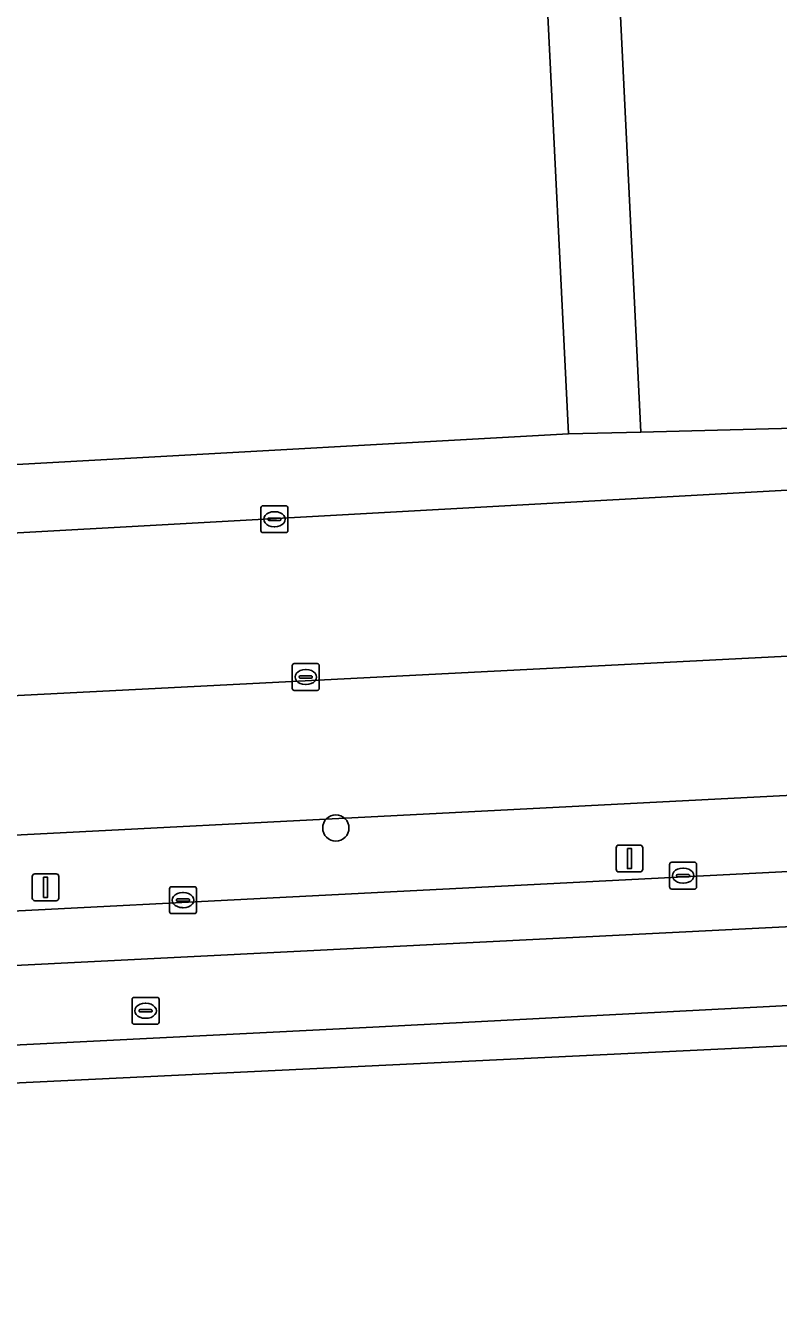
# Model space of a CAD drawing. Extents: x 161084 to 161928, y 385354 to 386522.
# Drawn here: x 161567.76 to 161595.77, y 385358.92 to 385406.37 of the extents above; entities that cross this region are included whole.
import ezdxf

# ---------------------------------------------------------------- set-up
doc = ezdxf.new("R2010")
doc.units = 0
for name, color, linetype in [('IMGEO_Berm_groen', 7, 'Continuous'), ('IMGEO_Boom', 7, 'Continuous'), ('IMGEO_Erf', 7, 'Continuous'), ('IMGEO_Kolk', 7, 'Continuous'), ('IMGEO_Lichtmast', 7, 'Continuous'), ('IMGEO_Pand', 7, 'Continuous'), ('IMGEO_Parkeervlak_open', 7, 'Continuous'), ('IMGEO_Rijbaan_lokaal_gesloten', 7, 'Continuous'), ('IMGEO_Rijbaan_lokaal_open', 7, 'Continuous'), ('IMGEO_Rioolput', 7, 'Continuous'), ('IMGEO_Voetpad_open', 7, 'Continuous')]:
    doc.layers.add(name, color=color, linetype=linetype)

msp = doc.modelspace()

# ---------------------------------------------------------------- linework, layer by layer
at = {"layer": 'IMGEO_Berm_groen'}
msp.add_lwpolyline([(161611.642, 385381.949), (161611.734, 385378.546), (161536.947, 385374.696), (161499.966, 385372.793), (161436.244, 385369.529), (161436.355, 385366.757), (161500.052, 385370.04), (161505.307, 385370.314), (161537.172, 385371.897), (161606.577, 385375.444)], dxfattribs=at)
at = {"layer": 'IMGEO_Boom'}
msp.add_circle((161579.305, 385376.529), 0.489, dxfattribs=at)
at = {"layer": 'IMGEO_Erf'}
msp.add_lwpolyline([(161588.997, 385424.984), (161590.658, 385391.255), (161597.783, 385391.434), (161613.681, 385392.237), (161616.542, 385392.668), (161634.672, 385404.896), (161633.689, 385424.4)], dxfattribs=at)
at = {"layer": 'IMGEO_Kolk'}
for p, q in [((161576.519, 385387.587), (161576.519, 385388.439)), ((161576.594, 385388.513), (161577.446, 385388.513)), ((161577.007, 385388.293), (161577.032, 385388.293)), ((161577.52, 385388.439), (161577.52, 385387.587)), ((161576.778, 385388.007), (161576.778, 385388.019)), ((161577.216, 385387.97), (161576.818, 385387.97)), ((161576.821, 385388.056), (161577.219, 385388.056)), ((161577.03, 385387.733), (161577.005, 385387.733)), ((161577.262, 385388.019), (161577.262, 385388.007)), ((161577.446, 385387.513), (161576.594, 385387.513)), ((161577.685, 385381.717), (161577.685, 385382.569)), ((161577.76, 385382.643), (161578.612, 385382.643)), ((161578.686, 385382.569), (161578.686, 385381.717)), ((161577.944, 385382.137), (161577.944, 385382.149)), ((161578.382, 385382.1), (161577.984, 385382.1)), ((161577.987, 385382.186), (161578.385, 385382.186)), ((161578.173, 385382.423), (161578.198, 385382.423)), ((161578.428, 385382.149), (161578.428, 385382.137)), ((161578.612, 385381.643), (161577.76, 385381.643)), ((161578.196, 385381.863), (161578.171, 385381.863)), ((161591.725, 385374.331), (161591.725, 385375.183)), ((161591.8, 385375.257), (161592.652, 385375.257)), ((161592.213, 385375.037), (161592.238, 385375.037)), ((161592.726, 385375.183), (161592.726, 385374.331)), ((161591.984, 385374.751), (161591.984, 385374.763)), ((161592.422, 385374.714), (161592.024, 385374.714)), ((161592.027, 385374.8), (161592.425, 385374.8)), ((161592.236, 385374.477), (161592.211, 385374.477)), ((161592.468, 385374.763), (161592.468, 385374.751)), ((161573.117, 385373.42), (161573.117, 385374.272)), ((161573.192, 385374.346), (161574.044, 385374.346)), ((161573.605, 385374.126), (161573.63, 385374.126)), ((161574.118, 385374.272), (161574.118, 385373.42)), ((161592.652, 385374.257), (161591.8, 385374.257)), ((161573.376, 385373.84), (161573.376, 385373.852)), ((161573.814, 385373.803), (161573.416, 385373.803)), ((161573.419, 385373.889), (161573.817, 385373.889)), ((161573.628, 385373.566), (161573.603, 385373.566)), ((161573.86, 385373.852), (161573.86, 385373.84)), ((161574.044, 385373.346), (161573.192, 385373.346))]:
    msp.add_line(p, q, dxfattribs=at)
for points in [[(161576.519, 385387.587), (161576.519, 385388.439)], [(161576.594, 385388.513), (161577.446, 385388.513)], [(161577.52, 385388.439), (161577.52, 385387.587)], [(161577.446, 385387.513), (161576.594, 385387.513)], [(161577.685, 385381.717), (161577.685, 385382.569)], [(161577.76, 385382.643), (161578.612, 385382.643)], [(161578.686, 385382.569), (161578.686, 385381.717)], [(161578.612, 385381.643), (161577.76, 385381.643)], [(161591.725, 385374.331), (161591.725, 385375.183)], [(161591.8, 385375.257), (161592.652, 385375.257)], [(161592.726, 385375.183), (161592.726, 385374.331)], [(161573.117, 385373.42), (161573.117, 385374.272)], [(161573.192, 385374.346), (161574.044, 385374.346)], [(161574.118, 385374.272), (161574.118, 385373.42)], [(161592.652, 385374.257), (161591.8, 385374.257)], [(161574.044, 385373.346), (161573.192, 385373.346)]]:
    msp.add_lwpolyline(points, dxfattribs=at)
for centre, radius, start, end in [((161576.596, 385388.437), 0.0765, 91.552, 178.448), ((161576.596, 385388.437), 0.0765, 91.552, 178.448), ((161577.444, 385388.437), 0.0765, 1.552, 88.448), ((161577.444, 385388.437), 0.0765, 1.552, 88.448), ((161576.818, 385388.016), 0.0403, 85.8775, 175.7526), ((161576.815, 385388.006), 0.0366, 178.938, 274.7102), ((161577.219, 385388.013), 0.043, 264.8664, 352.4533), ((161577.223, 385388.018), 0.0386, 1.7309, 96.639), ((161576.596, 385387.589), 0.0765, 181.552, 268.448), ((161576.596, 385387.589), 0.0765, 181.552, 268.448), ((161577.444, 385387.589), 0.0765, 271.552, 358.448), ((161577.444, 385387.589), 0.0765, 271.552, 358.448), ((161577.762, 385382.567), 0.0765, 91.552, 178.448), ((161577.762, 385382.567), 0.0765, 91.552, 178.448), ((161578.61, 385382.567), 0.0765, 1.552, 88.448), ((161578.61, 385382.567), 0.0765, 1.552, 88.448), ((161577.984, 385382.146), 0.0403, 85.8775, 175.7526), ((161577.981, 385382.136), 0.0366, 178.938, 274.7102), ((161578.385, 385382.143), 0.043, 264.8664, 352.4533), ((161578.389, 385382.148), 0.0386, 1.7309, 96.639), ((161577.762, 385381.719), 0.0765, 181.552, 268.448), ((161577.762, 385381.719), 0.0765, 181.552, 268.448), ((161578.61, 385381.719), 0.0765, 271.552, 358.448), ((161578.61, 385381.719), 0.0765, 271.552, 358.448), ((161591.802, 385375.181), 0.0765, 91.552, 178.448), ((161591.802, 385375.181), 0.0765, 91.552, 178.448), ((161592.65, 385375.181), 0.0765, 1.552, 88.448), ((161592.65, 385375.181), 0.0765, 1.552, 88.448), ((161592.024, 385374.76), 0.0403, 85.8775, 175.7526), ((161592.021, 385374.75), 0.0366, 178.938, 274.7102), ((161592.425, 385374.757), 0.043, 264.8664, 352.4533), ((161592.429, 385374.762), 0.0386, 1.7309, 96.639), ((161573.194, 385374.27), 0.0765, 91.552, 178.448), ((161573.194, 385374.27), 0.0765, 91.552, 178.448), ((161574.042, 385374.27), 0.0765, 1.552, 88.448), ((161574.042, 385374.27), 0.0765, 1.552, 88.448), ((161591.802, 385374.333), 0.0765, 181.552, 268.448), ((161591.802, 385374.333), 0.0765, 181.552, 268.448), ((161592.65, 385374.333), 0.0765, 271.552, 358.448), ((161592.65, 385374.333), 0.0765, 271.552, 358.448), ((161573.416, 385373.849), 0.0403, 85.8775, 175.7526), ((161573.413, 385373.839), 0.0366, 178.938, 274.7102), ((161573.817, 385373.846), 0.043, 264.8664, 352.4533), ((161573.821, 385373.851), 0.0386, 1.7309, 96.639), ((161573.194, 385373.422), 0.0765, 181.552, 268.448), ((161573.194, 385373.422), 0.0765, 181.552, 268.448), ((161574.042, 385373.422), 0.0765, 271.552, 358.448), ((161574.042, 385373.422), 0.0765, 271.552, 358.448)]:
    msp.add_arc(centre, radius, start, end, dxfattribs=at)
for centre, major_axis, ratio, start_param, end_param in [((161577.006, 385388.013), (-0.387, 0.002), 0.722429, 4.712389, 7.853982), ((161577.031, 385388.013), (-0.39, 0.002), 0.717154, 1.570796, 4.712389), ((161578.172, 385382.143), (-0.387, 0.002), 0.722429, 4.712389, 7.853982), ((161578.197, 385382.143), (-0.39, 0.002), 0.717154, 1.570796, 4.712389), ((161592.212, 385374.757), (-0.387, 0.002), 0.722429, 4.712389, 7.853982), ((161592.237, 385374.757), (-0.39, 0.002), 0.717154, 1.570796, 4.712389), ((161573.604, 385373.846), (-0.387, 0.002), 0.722429, 4.712389, 7.853982), ((161573.629, 385373.846), (-0.39, 0.002), 0.717154, 1.570796, 4.712389)]:
    msp.add_ellipse(centre, major_axis=major_axis, ratio=ratio, start_param=start_param, end_param=end_param, dxfattribs=at)
at = {"layer": 'IMGEO_Lichtmast'}
for p, q in [((161589.835, 385375.894), (161590.625, 385375.894)), ((161590.625, 385375.894), (161589.835, 385375.894)), ((161589.735, 385374.994), (161589.735, 385375.794)), ((161589.735, 385375.794), (161589.735, 385374.994)), ((161590.725, 385375.794), (161590.725, 385374.994)), ((161590.725, 385374.994), (161590.725, 385375.794)), ((161590.625, 385374.894), (161589.835, 385374.894)), ((161589.835, 385374.894), (161590.625, 385374.894)), ((161568.007, 385373.923), (161568.007, 385374.723)), ((161568.007, 385374.723), (161568.007, 385373.923)), ((161568.107, 385374.823), (161568.897, 385374.823)), ((161568.897, 385374.823), (161568.107, 385374.823)), ((161568.997, 385374.723), (161568.997, 385373.923)), ((161568.997, 385373.923), (161568.997, 385374.723)), ((161568.897, 385373.823), (161568.107, 385373.823)), ((161568.107, 385373.823), (161568.897, 385373.823))]:
    msp.add_line(p, q, dxfattribs=at)
for points in [[(161590.155, 385375.769), (161590.305, 385375.769), (161590.305, 385375.019), (161590.155, 385375.019), (161590.155, 385375.769)], [(161568.427, 385374.698), (161568.577, 385374.698), (161568.577, 385373.948), (161568.427, 385373.948), (161568.427, 385374.698)]]:
    msp.add_lwpolyline(points, dxfattribs=at)
for centre, start, end in [((161589.835, 385375.794), 90, 180), ((161589.835, 385375.794), 90, 180), ((161590.625, 385375.794), 0, 90), ((161590.625, 385375.794), 360, 90), ((161589.835, 385374.994), 180, 270), ((161589.835, 385374.994), 180, 270), ((161590.625, 385374.994), 270, 0), ((161590.625, 385374.994), 270, 0), ((161568.107, 385374.723), 90, 180), ((161568.107, 385374.723), 90, 180), ((161568.897, 385374.723), 0, 90), ((161568.897, 385374.723), 360, 90), ((161568.107, 385373.923), 180, 270), ((161568.107, 385373.923), 180, 270), ((161568.897, 385373.923), 270, 0), ((161568.897, 385373.923), 270, 0)]:
    msp.add_arc(centre, 0.1, start, end, dxfattribs=at)
at = {"layer": 'IMGEO_Pand'}
msp.add_lwpolyline([(161586.302, 385424.825), (161585.195, 385447.291), (161585.171, 385447.778), (161584.754, 385447.756), (161575.301, 385447.248), (161530.941, 385444.868), (161530.957, 385444.578), (161531.457, 385435.246), (161527.076, 385435.01), (161527.577, 385425.67), (161523.129, 385425.432), (161523.637, 385415.955), (161522.896, 385415.916), (161524.122, 385388.767), (161524.45, 385388.785), (161524.391, 385389.885), (161524.539, 385389.893), (161551.238, 385391.326), (161551.355, 385389.153), (161587.959, 385391.187)], close=True, dxfattribs=at)
at = {"layer": 'IMGEO_Parkeervlak_open'}
for points in [[(161613.107, 385383.789), (161536.651, 385379.888), (161500, 385377.979), (161409.328, 385373.422), (161409.084, 385373.337)], [(161411.169, 385371.645), (161411.152, 385368.227), (161436.244, 385369.529), (161499.966, 385372.793), (161536.947, 385374.696), (161611.734, 385378.546)]]:
    msp.add_lwpolyline(points, dxfattribs=at)
at = {"layer": 'IMGEO_Rijbaan_lokaal_gesloten'}
for points in [[(161625.701, 385371.623), (161625.454, 385376.07), (161622.465, 385375.567), (161622.181, 385375.572), (161615.993, 385374.116), (161611.842, 385373.703), (161604.686, 385373.29), (161508.768, 385368.474), (161402.097, 385363.009), (161402.264, 385360.078), (161479.217, 385364.029), (161505.666, 385365.356), (161523.978, 385366.275), (161544.274, 385367.294), (161580.676, 385369.12), (161602.822, 385370.279), (161621.627, 385370.918)], [(161402.333, 385358.921), (161450.189, 385361.402), (161611.523, 385369.168), (161621.627, 385370.918), (161602.822, 385370.279), (161580.676, 385369.12), (161544.274, 385367.294), (161523.978, 385366.275), (161505.666, 385365.356), (161479.217, 385364.029), (161402.264, 385360.078)]]:
    msp.add_lwpolyline(points, close=True, dxfattribs=at)
msp.add_lwpolyline([(161508.768, 385368.474), (161604.686, 385373.29), (161611.842, 385373.703), (161615.993, 385374.116), (161622.181, 385375.572), (161612.776, 385375.763), (161606.577, 385375.444), (161537.172, 385371.897), (161505.307, 385370.314), (161500.052, 385370.04), (161436.355, 385366.757), (161401.799, 385364.905), (161400.42, 385364.894), (161400.333, 385364.8), (161381.454, 385363.768), (161381.262, 385363.858), (161323.951, 385361)], dxfattribs=at)
at = {"layer": 'IMGEO_Rijbaan_lokaal_open'}
for points in [[(161613.107, 385383.789), (161615.697, 385384.018), (161616.826, 385384.141), (161617.94, 385384.364), (161619.029, 385384.686), (161620.085, 385385.104), (161621.1, 385385.614), (161621.891, 385386.096), (161623.389, 385387.043), (161624.75, 385387.877), (161619.908, 385391.627), (161617.909, 385390.87), (161617.428, 385390.699), (161616.263, 385390.366), (161615.073, 385390.138), (161613.868, 385390.017), (161612.657, 385390.005), (161547.112, 385386.383), (161536.266, 385385.841), (161514.016, 385384.611), (161510.509, 385384.371)], [(161396.971, 385372.736), (161405.722, 385373.199), (161409.084, 385373.337), (161409.328, 385373.422), (161500, 385377.979), (161536.651, 385379.888), (161613.107, 385383.789)]]:
    msp.add_lwpolyline(points, dxfattribs=at)
at = {"layer": 'IMGEO_Rioolput'}
for p, q in [((161571.725, 385369.305), (161571.725, 385370.157)), ((161571.8, 385370.231), (161572.652, 385370.231)), ((161572.726, 385370.157), (161572.726, 385369.305)), ((161571.984, 385369.725), (161571.984, 385369.737)), ((161572.422, 385369.688), (161572.024, 385369.688)), ((161572.027, 385369.774), (161572.425, 385369.774)), ((161572.213, 385370.011), (161572.238, 385370.011)), ((161572.468, 385369.737), (161572.468, 385369.725)), ((161572.652, 385369.231), (161571.8, 385369.231)), ((161572.236, 385369.451), (161572.211, 385369.451))]:
    msp.add_line(p, q, dxfattribs=at)
for points in [[(161571.725, 385369.305), (161571.725, 385370.157)], [(161571.8, 385370.231), (161572.652, 385370.231)], [(161572.726, 385370.157), (161572.726, 385369.305)], [(161572.652, 385369.231), (161571.8, 385369.231)]]:
    msp.add_lwpolyline(points, dxfattribs=at)
for centre, radius, start, end in [((161571.802, 385370.155), 0.0765, 91.552, 178.448), ((161571.802, 385370.155), 0.0765, 91.552, 178.448), ((161572.65, 385370.155), 0.0765, 1.552, 88.448), ((161572.65, 385370.155), 0.0765, 1.552, 88.448), ((161572.024, 385369.734), 0.0403, 85.8775, 175.7526), ((161572.021, 385369.724), 0.0366, 178.938, 274.7102), ((161572.425, 385369.731), 0.043, 264.8664, 352.4533), ((161572.429, 385369.736), 0.0386, 1.7309, 96.639), ((161571.802, 385369.307), 0.0765, 181.552, 268.448), ((161571.802, 385369.307), 0.0765, 181.552, 268.448), ((161572.65, 385369.307), 0.0765, 271.552, 358.448), ((161572.65, 385369.307), 0.0765, 271.552, 358.448)]:
    msp.add_arc(centre, radius, start, end, dxfattribs=at)
for centre, major_axis, ratio, start_param, end_param in [((161572.212, 385369.731), (-0.387, 0.002), 0.722429, 4.712389, 7.853982), ((161572.237, 385369.731), (-0.39, 0.002), 0.717154, 1.570796, 4.712389)]:
    msp.add_ellipse(centre, major_axis=major_axis, ratio=ratio, start_param=start_param, end_param=end_param, dxfattribs=at)
at = {"layer": 'IMGEO_Voetpad_open'}
msp.add_lwpolyline([(161590.893, 385430.537), (161590.642, 385436.026), (161590.117, 385447.516), (161585.195, 385447.291), (161586.302, 385424.825), (161587.959, 385391.187), (161590.658, 385391.255), (161588.997, 385424.984), (161591.22, 385425.118)], close=True, dxfattribs=at)
msp.add_lwpolyline([(161547.112, 385386.383), (161612.657, 385390.005), (161613.868, 385390.017), (161615.073, 385390.138), (161616.263, 385390.366), (161617.428, 385390.699), (161617.909, 385390.87), (161619.908, 385391.627), (161616.542, 385392.668), (161613.681, 385392.237), (161597.783, 385391.434), (161590.658, 385391.255), (161587.959, 385391.187), (161551.355, 385389.153)], dxfattribs=at)

doc.saveas('drawing.dxf')
